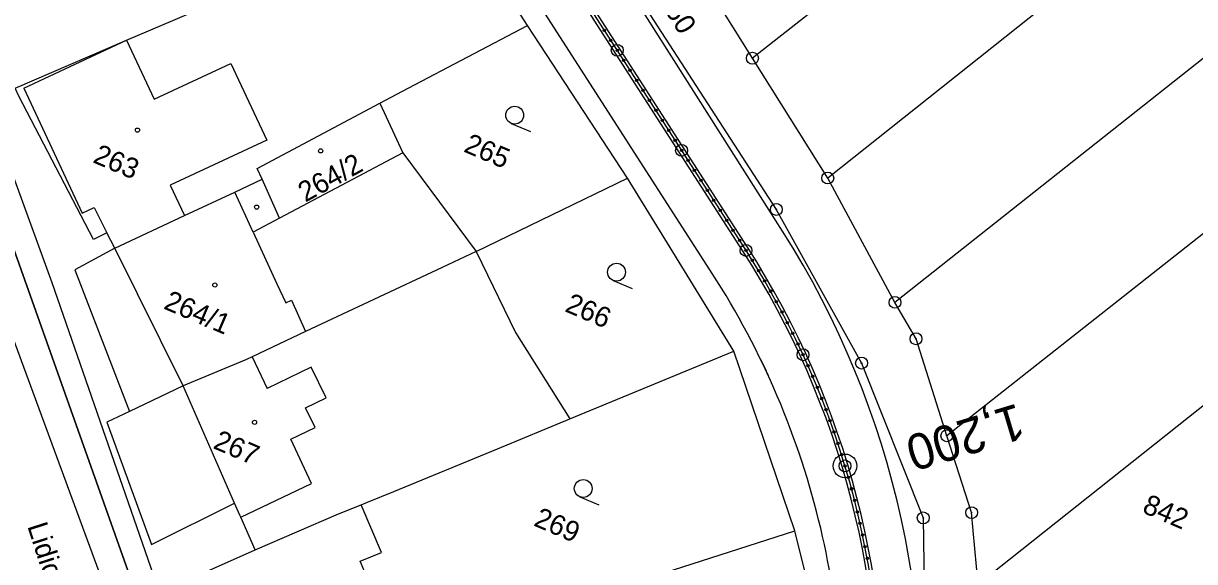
# Model space of a CAD drawing. Extents: x -548552 to -543113, y -1131925 to -1123599.
# Drawn here: x -548194.6 to -548096.2, y -1130574.1 to -1130528.9 of the extents above; entities that cross this region are included whole.
import ezdxf

# ---------------------------------------------------------------- set-up
doc = ezdxf.new("R2010")
doc.units = 0
for name, color, linetype in [('Hranice parcel', 7, 'Continuous'), ('Parcelní čísla', 7, 'Continuous'), ('Pop  PČ popisy', 7, 'Continuous'), ('PROFILY NÁVRH', 7, 'Continuous'), ('STANIČENÍ', 7, 'Continuous'), ('Vnitřní kresba', 7, 'Continuous'), ('Věcná břemena k části', 7, 'Continuous'), ('Značky bodu BP', 7, 'Continuous'), ('Značky budov', 7, 'Continuous'), ('Značky kultur', 7, 'Continuous')]:
    doc.layers.add(name, color=color, linetype=linetype)

msp = doc.modelspace()

# ---------------------------------------------------------------- linework, layer by layer
at = {"layer": 'Hranice parcel'}
for p, q in [((-548070.842, -1130482.503), (-548133.39, -1130531.793)), ((-548066.664, -1130493.832), (-548127.067, -1130541.867)), ((-548070.271, -1130511.827), (-548121.416, -1130552.318)), ((-548152.301, -1130529.031), (-548159.443, -1130517.899)), ((-548133.39, -1130531.793), (-548139.781, -1130521.547)), ((-548143.888, -1130541.873), (-548152.301, -1130529.031)), ((-548073.798, -1130529.421), (-548117.059, -1130563.53)), ((-548195.323, -1130534.325), (-548185.978, -1130530.289)), ((-548127.067, -1130541.867), (-548133.39, -1130531.793)), ((-548164.692, -1130535.581), (-548162.766, -1130539.746)), ((-548162.766, -1130539.746), (-548156.611, -1130548.029)), ((-548156.611, -1130548.029), (-548143.888, -1130541.873)), ((-548121.416, -1130552.318), (-548127.067, -1130541.867)), ((-548181.11, -1130545.028), (-548176.889, -1130543.05)), ((-548186.973, -1130547.77), (-548181.11, -1130545.028)), ((-548077.216, -1130546.47), (-548114.438, -1130576.022)), ((-548181.221, -1130559.33), (-548186.973, -1130547.77)), ((-548148.727, -1130562.102), (-548134.949, -1130556.43)), ((-548129.818, -1130571.52), (-548134.949, -1130556.43)), ((-548155.769, -1130579.832), (-548129.818, -1130571.52)), ((-548182.603, -1130576.417), (-548175.181, -1130573.113))]:
    msp.add_line(p, q, dxfattribs=at)
for points in [[(-548187.083, -1130454.944), (-548167.596, -1130488.556), (-548131.386, -1130544.51), (-548124.224, -1130557.424), (-548119.04, -1130570.438), (-548118.887, -1130581.937), (-548119.3, -1130595.697), (-548123.301, -1130617.656), (-548126.931, -1130627.448), (-548133.484, -1130639.414)], [(-548184.942, -1130577.46), (-548196.878, -1130543.896), (-548213.09, -1130504.062), (-548217.995, -1130493.217)], [(-548185.978, -1130530.289), (-548181.906, -1130528.531), (-548179.005, -1130527.294)], [(-548164.692, -1130535.581), (-548162.311, -1130534.316), (-548152.301, -1130529.031)], [(-548185.978, -1130530.289), (-548183.652, -1130535.246), (-548177.213, -1130532.228), (-548174.181, -1130538.684), (-548182.309, -1130542.469), (-548181.11, -1130545.028)], [(-548186.973, -1130547.77), (-548187.624, -1130546.469), (-548188.763, -1130547.047), (-548195.033, -1130534.993), (-548195.323, -1130534.325)], [(-548176.889, -1130543.05), (-548174.588, -1130541.969), (-548175.013, -1130541.058), (-548164.692, -1130535.581)], [(-548162.766, -1130539.746), (-548173.118, -1130545.243), (-548175.342, -1130546.422), (-548176.889, -1130543.05)], [(-548134.949, -1130556.43), (-548140.315, -1130547.701), (-548143.888, -1130541.873)], [(-548156.611, -1130548.029), (-548159.462, -1130549.375), (-548170.935, -1130554.773), (-548175.411, -1130556.891), (-548175.913, -1130557.122), (-548181.221, -1130559.33)], [(-548156.611, -1130548.029), (-548153.289, -1130554.849), (-548148.727, -1130562.102)], [(-548117.059, -1130563.53), (-548119.649, -1130555.381), (-548121.416, -1130552.318)], [(-548175.181, -1130573.113), (-548176.378, -1130570.37), (-548176.45, -1130570.208), (-548176.895, -1130569.191), (-548181.221, -1130559.33)], [(-548166.274, -1130569.336), (-548165.745, -1130569.116), (-548163.509, -1130568.214), (-548154.823, -1130564.625), (-548148.727, -1130562.102)], [(-548114.438, -1130576.022), (-548114.976, -1130569.992), (-548117.059, -1130563.53)], [(-548175.181, -1130573.113), (-548168.178, -1130570.097), (-548166.274, -1130569.336)], [(-548163.388, -1130582.278), (-548164.993, -1130577.315), (-548165.839, -1130575.277), (-548166.279, -1130574.273), (-548166.362, -1130574.085), (-548164.569, -1130573.33), (-548166.274, -1130569.336)], [(-548127.498, -1130585.504), (-548127.391, -1130581.318), (-548129.818, -1130571.52)]]:
    msp.add_lwpolyline(points, dxfattribs=at)
at = {"layer": 'PROFILY NÁVRH'}
msp.add_line((-548130.858, -1130546.338), (-548145.103, -1130523.895), dxfattribs=at)
for points in [[(-548134.224, -1130547.96), (-548165.232, -1130499.755), (-548180.4, -1130474.365)], [(-548133.804, -1130547.689), (-548164.807, -1130499.491), (-548179.971, -1130474.109)], [(-548136.768, -1130549.884), (-548151.032, -1130527.708)]]:
    msp.add_lwpolyline(points, dxfattribs=at)
for centre, radius, start, end in [((-548194.461, -1130586.707), 75.333, 352.30685, 32.40308), ((-548194.461, -1130586.707), 71.623, 356.09117, 32.75093), ((-548194.461, -1130586.707), 72.123, 356.09117, 32.75093), ((-548194.781, -1130587.201), 68.979, 13.31795, 32.75093), ((-548194.393, -1130587.109), 68.58, 354.82346, 13.31795)]:
    msp.add_arc(centre, radius, start, end, dxfattribs=at)
at = {"layer": 'STANIČENÍ'}
msp.add_lwpolyline([(-548134.014, -1130547.825), (-548165.019, -1130499.623), (-548180.186, -1130474.237)], dxfattribs=at)
for centre, radius in [((-548145.835, -1130529.448), 0.1), ((-548145.294, -1130530.289), 0.1), ((-548144.753, -1130531.13), 0.5), ((-548144.753, -1130531.13), 0.1), ((-548144.212, -1130531.971), 0.1), ((-548143.671, -1130532.812), 0.1), ((-548143.13, -1130533.653), 0.1), ((-548142.589, -1130534.494), 0.1), ((-548142.048, -1130535.335), 0.1), ((-548141.507, -1130536.176), 0.1), ((-548140.966, -1130537.017), 0.1), ((-548140.425, -1130537.858), 0.1), ((-548139.884, -1130538.699), 0.1), ((-548139.343, -1130539.54), 0.5), ((-548139.343, -1130539.54), 0.1), ((-548138.802, -1130540.381), 0.1), ((-548138.261, -1130541.222), 0.1), ((-548137.72, -1130542.063), 0.1), ((-548137.179, -1130542.904), 0.1), ((-548136.638, -1130543.745), 0.1), ((-548136.097, -1130544.586), 0.1), ((-548135.556, -1130545.427), 0.1), ((-548135.015, -1130546.268), 0.1), ((-548134.474, -1130547.109), 0.1), ((-548133.933, -1130547.951), 0.5), ((-548133.933, -1130547.951), 0.1), ((-548133.4, -1130548.796), 0.1), ((-548132.878, -1130549.65), 0.1), ((-548132.369, -1130550.51), 0.1), ((-548131.871, -1130551.377), 0.1), ((-548131.386, -1130552.252), 0.1), ((-548130.912, -1130553.133), 0.1), ((-548130.451, -1130554.02), 0.1), ((-548130.003, -1130554.914), 0.1), ((-548129.567, -1130555.814), 0.1), ((-548129.143, -1130556.72), 0.5), ((-548129.143, -1130556.72), 0.1), ((-548128.732, -1130557.631), 0.1), ((-548128.334, -1130558.548), 0.1), ((-548127.949, -1130559.471), 0.1), ((-548127.576, -1130560.399), 0.1), ((-548127.217, -1130561.332), 0.1), ((-548126.87, -1130562.27), 0.1), ((-548126.537, -1130563.213), 0.1), ((-548126.537, -1130563.213), 0.1), ((-548126.216, -1130564.16), 0.1), ((-548126.216, -1130564.16), 0.1), ((-548125.616, -1130566.068), 1), ((-548125.616, -1130566.068), 0.5), ((-548125.616, -1130566.068), 0.5), ((-548125.909, -1130565.112), 0.1), ((-548125.909, -1130565.112), 0.1), ((-548125.616, -1130566.068), 0.1), ((-548125.616, -1130566.068), 0.1), ((-548125.335, -1130567.028), 0.1), ((-548125.335, -1130567.028), 0.1), ((-548125.068, -1130567.992), 0.1), ((-548125.068, -1130567.992), 0.1), ((-548124.814, -1130568.959), 0.1), ((-548124.814, -1130568.959), 0.1), ((-548124.574, -1130569.93), 0.1), ((-548124.574, -1130569.93), 0.1), ((-548124.347, -1130570.903), 0.1), ((-548124.347, -1130570.903), 0.1), ((-548124.134, -1130571.881), 0.1), ((-548124.134, -1130571.881), 0.1), ((-548123.935, -1130572.86), 0.1), ((-548123.749, -1130573.843), 0.1)]:
    msp.add_circle(centre, radius, dxfattribs=at)
for radius, start, end in [(71.873, 356.09117, 32.75093), (68.503, 24.3361, 25.5975)]:
    msp.add_arc((-548194.461, -1130586.707), radius, start, end, dxfattribs=at)
at = {"layer": 'Vnitřní kresba'}
for p, q in [((-548194.593, -1130534.322), (-548185.978, -1130530.289)), ((-548194.593, -1130534.322), (-548189.697, -1130544.808)), ((-548173.118, -1130545.243), (-548174.588, -1130541.969)), ((-548199.394, -1130544.842), (-548182.921, -1130589.575)), ((-548189.697, -1130544.808), (-548188.685, -1130544.35)), ((-548188.685, -1130544.35), (-548187.624, -1130546.469)), ((-548186.973, -1130547.77), (-548190.333, -1130549.594)), ((-548190.333, -1130549.594), (-548185.735, -1130561.486)), ((-548175.411, -1130556.891), (-548174.156, -1130559.572)), ((-548170.467, -1130557.769), (-548174.156, -1130559.572)), ((-548169.204, -1130560.356), (-548170.467, -1130557.769)), ((-548181.221, -1130559.33), (-548185.735, -1130561.486)), ((-548170.956, -1130561.194), (-548169.204, -1130560.356)), ((-548185.735, -1130561.486), (-548187.635, -1130562.391)), ((-548170.134, -1130562.83), (-548170.956, -1130561.194)), ((-548187.635, -1130562.391), (-548183.885, -1130572.68)), ((-548172.171, -1130563.828), (-548170.134, -1130562.83)), ((-548170.438, -1130567.552), (-548172.171, -1130563.828)), ((-548176.378, -1130570.37), (-548170.438, -1130567.552)), ((-548183.885, -1130572.68), (-548176.895, -1130569.191))]:
    msp.add_line(p, q, dxfattribs=at)
msp.add_lwpolyline([(-548175.342, -1130546.422), (-548173.34, -1130550.762), (-548172.606, -1130552.349), (-548172.108, -1130552.127), (-548170.935, -1130554.773)], dxfattribs=at)
at = {"layer": 'Věcná břemena k části'}
msp.add_lwpolyline([(-548217.995, -1130493.218), (-548216.911, -1130495.614), (-548216.125, -1130496.647), (-548214.815, -1130500.243), (-548213.09, -1130504.062), (-548196.878, -1130543.896), (-548184.942, -1130577.46), (-548183.943, -1130577.007), (-548183.463, -1130576.799), (-548183.218, -1130576.686), (-548192.214, -1130550.682), (-548212.574, -1130494.709), (-548217.099, -1130488.746)], dxfattribs=at)
at = {"layer": 'Značky bodu BP'}
for centre, radius in [((-548133.39, -1130531.793), 0.5), ((-548133.39, -1130531.793), 0.0303), ((-548127.067, -1130541.867), 0.5), ((-548127.067, -1130541.867), 0.0303), ((-548131.386, -1130544.509), 0.5), ((-548131.386, -1130544.509), 0.0303), ((-548121.416, -1130552.317), 0.5), ((-548121.416, -1130552.317), 0.0303), ((-548119.649, -1130555.381), 0.5), ((-548119.649, -1130555.381), 0.0303), ((-548124.224, -1130557.424), 0.5), ((-548124.224, -1130557.424), 0.0303), ((-548117.059, -1130563.529), 0.5), ((-548117.059, -1130563.529), 0.0303), ((-548114.976, -1130569.992), 0.5), ((-548119.04, -1130570.438), 0.5), ((-548119.04, -1130570.438), 0.0303), ((-548114.976, -1130569.992), 0.0303)]:
    msp.add_circle(centre, radius, dxfattribs=at)
at = {"layer": 'Značky budov'}
for centre in [(-548185.064, -1130537.839), (-548169.667, -1130539.584), (-548175.043, -1130544.309), (-548178.558, -1130550.864), (-548175.222, -1130562.4)]:
    msp.add_circle(centre, 0.175, dxfattribs=at)
at = {"layer": 'Značky kultur'}
for p, q in [((-548153.659, -1130537.272), (-548152.051, -1130537.962)), ((-548145.105, -1130550.468), (-548143.496, -1130551.157)), ((-548147.904, -1130568.656), (-548146.296, -1130569.345))]:
    msp.add_line(p, q, dxfattribs=at)
for centre in [(-548153.364, -1130536.583), (-548144.809, -1130549.779), (-548147.609, -1130567.966)]:
    msp.add_circle(centre, 0.75, dxfattribs=at)

# ---------------------------------------------------------------- texts
at = {"layer": 'Parcelní čísla'}
for s, rotation, p in [('650', 301.80584, (-548141.456, -1130526.697)), ('265', 336.80584, (-548157.734, -1130539.617)), ('263', 336.80584, (-548188.888, -1130540.52)), ('264/2', 28.80584, (-548170.96, -1130543.939)), ('264/1', 336.80584, (-548182.943, -1130552.816)), ('266', 336.80584, (-548149.234, -1130553.04)), ('267', 336.80584, (-548178.786, -1130564.551)), ('842', 336.80584, (-548100.728, -1130569.947)), ('269', 336.80584, (-548151.85, -1130571.055))]:
    msp.add_text(s, height=1.7, rotation=rotation, dxfattribs=at).set_placement(p)
at = {"layer": 'Pop  PČ popisy'}
msp.add_text('Lidická', height=1.7, rotation=287.80584, dxfattribs=at).set_placement((-548194.326, -1130571.121))
at = {"layer": 'STANIČENÍ'}
msp.add_text('1,200', height=3, rotation=196.7332, dxfattribs=at).set_placement((-548111.121, -1130560.787))

doc.saveas('drawing.dxf')
